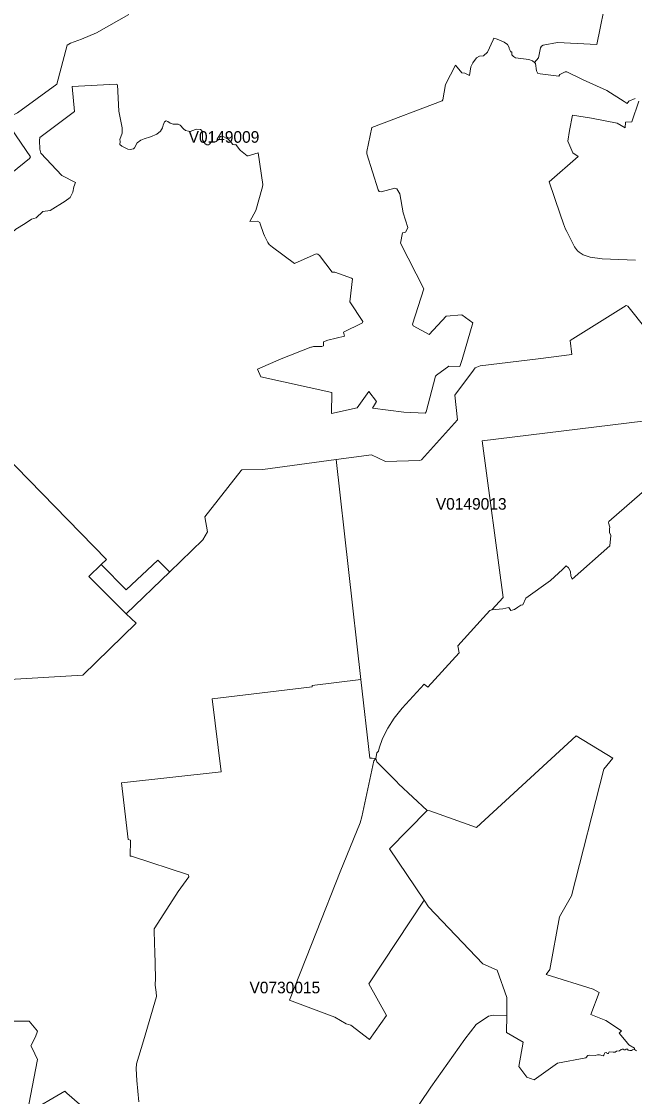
# Model space of a CAD drawing. Extents: x 369010 to 735936, y 6377141 to 6616555.
# Drawn here: x 538045 to 543331, y 6478309 to 6487575 of the extents above; entities that cross this region are included whole.
import ezdxf
from ezdxf.enums import TextEntityAlignment as Align

# ---------------------------------------------------------------- set-up
doc = ezdxf.new("R2010")
doc.units = 0
doc.header["$LTSCALE"] = 40
doc.layers.add('3', color=7, linetype='Continuous', lineweight=13)
doc.layers.add('4', color=7, linetype='Continuous')

msp = doc.modelspace()

# ---------------------------------------------------------------- linework, layer by layer
at = {"layer": '3'}
for points in [[(540899.35, 6485356.6), (540876.01, 6485159.65), (540988.06, 6484989.68), (540986.4, 6484979.09), (540980.44, 6484975.28), (540821.4, 6484897.5), (540830.66, 6484861.75), (540687.34, 6484827.49), (540649.93, 6484813.42), (540650.1, 6484779), (540635.7, 6484775.35), (540563.71, 6484773.53), (540544.84, 6484766.91), (540540.04, 6484768.9), (540284.17, 6484667.28), (540079.44, 6484577.41), (540108.24, 6484513.69), (540719.94, 6484378.14), (540718.12, 6484195.76), (540940.06, 6484246.57), (541038.87, 6484385.76), (541104.9, 6484300.19), (541071.31, 6484242.76), (541340.91, 6484207.84), (541526.11, 6484200.56), (541533.56, 6484209.66), (541615.15, 6484517.83), (541622.77, 6484526.93), (541729.18, 6484604.72), (541823.19, 6484602.9), (541844.71, 6484662.48), (541938.05, 6484978.1), (541842.22, 6485046.28), (541708, 6485036.85), (541561.2, 6484876.15), (541421.68, 6484951.78), (541417.21, 6484966.84), (541514.86, 6485271.54), (541313.94, 6485663.95), (541329.66, 6485752.66), (541349.35, 6485756.13), (541357.3, 6485759.77), (541374.68, 6485789.73), (541376.83, 6485799.16), (541335.78, 6485924.94), (541306.65, 6486090.28), (541281.99, 6486133.15), (541264.61, 6486138.28), (541146.94, 6486107), (541128.24, 6486109.65), (541119.47, 6486123.38), (541023.14, 6486435.19), (541022.48, 6486453.9), (541065.68, 6486662.93), (541672.58, 6486891.49), (541679.04, 6486900.09), (541700.55, 6487032.17), (541785.79, 6487198), (541840.57, 6487132.96), (541868.37, 6487130.14), (541906.6, 6487111.28), (541918.19, 6487183.44), (541935.73, 6487217.7), (541969.33, 6487262.22), (541994.82, 6487277.61), (542029.74, 6487279.43), (542062.34, 6487312.36), (542112, 6487417.79), (542116.3, 6487431.2), (542145.59, 6487423.91), (542206.17, 6487396.77), (542234.96, 6487377.9), (542248.87, 6487349.93), (542249.2, 6487341.99), (542258.63, 6487324.12), (542261.94, 6487314.02), (542272.37, 6487312.53), (542272.37, 6487288.2), (542288.26, 6487272.97), (542303.98, 6487262.88), (542419.34, 6487248.31), (542450.78, 6487235.74), (542467.17, 6487221.67), (542503.25, 6487262.71), (542520.13, 6487348.94), (542527.91, 6487362.35), (542541.97, 6487370.29), (542666.1, 6487394.79), (543004.56, 6487376.91), (543183.63, 6488253.09)], [(543183.63, 6488253.09), (543004.56, 6487376.91), (542666.1, 6487394.79), (542541.97, 6487370.29), (542527.91, 6487362.35), (542520.13, 6487348.94), (542503.25, 6487262.71), (542467.17, 6487221.67), (542478.09, 6487212.23), (542484.71, 6487148.68), (542496.13, 6487127.99), (542517.98, 6487122.86), (542679.18, 6487104.99), (542685.8, 6487119.55), (542732.64, 6487142.23), (542746.37, 6487141.9), (542881.09, 6487076.69), (543090.79, 6486980.2), (543241.73, 6486886.19), (543268.04, 6486867.99), (543281.78, 6486889.5), (543336.06, 6486913)], [(538969.74, 6487636.09), (538692.19, 6487477.04), (538563.26, 6487424.41), (538468.59, 6487389.49), (538437.48, 6487370.62), (538349.76, 6487036.3), (538009.48, 6486787.88), (537902.24, 6486736.08), (537911.84, 6486717.38), (538121.36, 6486408.22), (538114.74, 6486394.81), (537805.75, 6486147.05), (537834.21, 6486035.67), (537845.3, 6486028.05), (537865.16, 6485948.61), (537848.78, 6485781.12), (537864.83, 6485771.03), (537896.11, 6485768.87), (537921.27, 6485751.66), (537949.74, 6485755.8), (537966.95, 6485759.44), (537996.57, 6485785.43), (538075.52, 6485833.59), (538130.96, 6485871.49)], [(538349.76, 6487036.3), (538437.48, 6487370.62), (538468.59, 6487389.49), (538563.26, 6487424.41), (538692.19, 6487477.04), (538969.74, 6487636.09)], [(542450.78, 6487235.74), (542419.34, 6487248.31), (542303.98, 6487262.88), (542288.26, 6487272.97), (542272.37, 6487288.2), (542272.37, 6487312.53), (542261.94, 6487314.02), (542258.63, 6487324.12), (542249.2, 6487341.99), (542248.87, 6487349.93), (542234.96, 6487377.9), (542206.17, 6487396.77), (542145.59, 6487423.91), (542116.3, 6487431.2), (542112, 6487417.79), (542062.34, 6487312.36), (542029.74, 6487279.43), (541994.82, 6487277.61), (541969.33, 6487262.22), (541935.73, 6487217.7), (541918.19, 6487183.44), (541906.6, 6487111.28), (541868.37, 6487130.14), (541840.57, 6487132.96), (541785.79, 6487198), (541700.55, 6487032.17), (541679.04, 6486900.09), (541672.58, 6486891.49), (541065.68, 6486662.93), (541022.48, 6486453.9), (541023.14, 6486435.19), (541119.47, 6486123.38), (541128.24, 6486109.65), (541146.94, 6486107), (541264.61, 6486138.28), (541281.99, 6486133.15), (541306.65, 6486090.28), (541335.78, 6485924.94), (541376.83, 6485799.16), (541374.68, 6485789.73), (541357.3, 6485759.77), (541349.35, 6485756.13), (541329.66, 6485752.66), (541313.94, 6485663.95), (541514.86, 6485271.54), (541417.21, 6484966.84), (541421.68, 6484951.78), (541561.2, 6484876.15), (541708, 6485036.85), (541842.22, 6485046.28), (541938.05, 6484978.1), (541844.71, 6484662.48), (541823.19, 6484602.9), (541729.18, 6484604.72), (541622.77, 6484526.93), (541615.15, 6484517.83), (541533.56, 6484209.66), (541526.11, 6484200.56), (541340.91, 6484207.84), (541071.31, 6484242.76), (541104.9, 6484300.19), (541038.87, 6484385.76), (540940.06, 6484246.57), (540718.12, 6484195.76), (540719.94, 6484378.14), (540108.24, 6484513.69), (540079.44, 6484577.41), (540284.17, 6484667.28), (540540.04, 6484768.9), (540544.84, 6484766.91), (540563.71, 6484773.53), (540635.7, 6484775.35), (540650.1, 6484779), (540649.93, 6484813.42), (540687.34, 6484827.49), (540830.66, 6484861.75), (540821.4, 6484897.5), (540980.44, 6484975.28), (540986.4, 6484979.09), (540988.06, 6484989.68), (540876.01, 6485159.65), (540899.35, 6485356.6), (540891.24, 6485363.89), (540745.76, 6485415.36), (540724.41, 6485414.86), (540614.68, 6485558.68), (540600.61, 6485571.1), (540585.72, 6485573.75), (540400.19, 6485488.18), (540209.53, 6485629.19), (540180.73, 6485652.86), (540170.14, 6485669.24), (540139.02, 6485727.66), (540131.08, 6485747.86), (540104.1, 6485832.26), (540099.8, 6485843.68), (540080.93, 6485854.44), (540014.73, 6485850.14), (540064.21, 6485944.97), (540124.46, 6486151.35)], [(543336.06, 6486913), (543281.78, 6486889.5), (543268.04, 6486867.99), (543241.73, 6486886.19), (543090.79, 6486980.2), (542881.09, 6487076.69), (542746.37, 6487141.9), (542732.64, 6487142.23), (542685.8, 6487119.55), (542679.18, 6487104.99), (542517.98, 6487122.86), (542496.13, 6487127.99), (542484.71, 6487148.68), (542478.09, 6487212.23), (542467.17, 6487221.67), (542450.78, 6487235.74)], [(540124.46, 6486151.35), (540124.95, 6486171.21), (540084.41, 6486443.3), (539998.34, 6486417.98), (539989.9, 6486417.15), (539932.14, 6486462.01), (539923.54, 6486471.11), (539892.92, 6486513.97), (539878.85, 6486512.65), (539867.26, 6486516.46), (539847.74, 6486539.96), (539828.54, 6486559.65), (539790.8, 6486580.34), (539773.09, 6486586.13), (539761.84, 6486584.81), (539754.56, 6486578.19), (539747.77, 6486556.18), (539733.87, 6486551.87), (539724.1, 6486542.11), (539703.25, 6486539.13), (539688.85, 6486538.96), (539676.44, 6486532.51), (539667.5, 6486517.61), (539658.4, 6486512.32), (539642.01, 6486513.64), (539629.1, 6486521.92), (539606.6, 6486555.18), (539604.94, 6486611.12), (539601.13, 6486635.12), (539589.38, 6486644.06), (539553.14, 6486645.88), (539514.24, 6486632.97), (539502.66, 6486628.17), (539484.79, 6486628.67), (539459.3, 6486636.45), (539440.93, 6486648.86), (539412.96, 6486683.12), (539396.24, 6486689.57), (539371.58, 6486690.07), (539352.71, 6486689.41), (539327.56, 6486697.85), (539306.04, 6486714.4), (539293.63, 6486719.86), (539279.06, 6486710.43), (539266.32, 6486682.13), (539260.53, 6486659.95), (539244.47, 6486629.66), (539211.04, 6486603.01), (539157.25, 6486582.33), (539103.63, 6486564.95), (539073.51, 6486553.36), (539043.22, 6486528.54), (539018.89, 6486485.34), (539011.28, 6486477.73), (538982.98, 6486473.26), (538960.96, 6486474.75), (538928.36, 6486492.95), (538910.49, 6486501.89), (538894.27, 6486514.14), (538895.59, 6486539.96), (538894.1, 6486557), (538913.47, 6486613.11), (538912.97, 6486658.29), (538883.84, 6486802.45), (538873.41, 6487028.36), (538862.66, 6487035.15), (538483.15, 6487013.8), (538503.51, 6486799.47), (538202.29, 6486574.88), (538199.15, 6486549.39), (538202.29, 6486475.08), (538213.05, 6486440.49), (538392.62, 6486249.33), (538510.63, 6486186.61), (538496.73, 6486149.2), (538488.62, 6486105.51), (538464.12, 6486057.18), (538421.26, 6486028.05), (538292.99, 6485945.8), (538228.44, 6485938.02), (538172.67, 6485882.74), (538130.96, 6485871.49), (538075.52, 6485833.59), (537996.57, 6485785.43)], [(538009.48, 6486787.88), (538349.76, 6487036.3)], [(538130.96, 6485871.49), (538172.67, 6485882.74), (538228.44, 6485938.02), (538292.99, 6485945.8), (538421.26, 6486028.05), (538464.12, 6486057.18), (538488.62, 6486105.51), (538496.73, 6486149.2), (538510.63, 6486186.61), (538392.62, 6486249.33), (538213.05, 6486440.49), (538202.29, 6486475.08), (538199.15, 6486549.39), (538202.29, 6486574.88), (538503.51, 6486799.47), (538483.15, 6487013.8), (538862.66, 6487035.15), (538873.41, 6487028.36), (538883.84, 6486802.45), (538912.97, 6486658.29), (538913.47, 6486613.11), (538894.1, 6486557), (538895.59, 6486539.96), (538894.27, 6486514.14), (538910.49, 6486501.89), (538928.36, 6486492.95), (538960.96, 6486474.75), (538982.98, 6486473.26), (539011.28, 6486477.73), (539018.89, 6486485.34), (539043.22, 6486528.54), (539073.51, 6486553.36), (539103.63, 6486564.95), (539157.25, 6486582.33), (539211.04, 6486603.01), (539244.47, 6486629.66), (539260.53, 6486659.95), (539266.32, 6486682.13), (539279.06, 6486710.43), (539293.63, 6486719.86), (539306.04, 6486714.4), (539327.56, 6486697.85), (539352.71, 6486689.41), (539371.58, 6486690.07), (539396.24, 6486689.57), (539412.96, 6486683.12), (539440.93, 6486648.86), (539459.3, 6486636.45), (539484.79, 6486628.67), (539502.66, 6486628.17), (539514.24, 6486632.97), (539553.14, 6486645.88), (539589.38, 6486644.06), (539601.13, 6486635.12), (539604.94, 6486611.12), (539606.6, 6486555.18), (539629.1, 6486521.92), (539642.01, 6486513.64), (539658.4, 6486512.32), (539667.5, 6486517.61), (539676.44, 6486532.51), (539688.85, 6486538.96), (539703.25, 6486539.13), (539724.1, 6486542.11), (539733.87, 6486551.87), (539747.77, 6486556.18), (539754.56, 6486578.19), (539761.84, 6486584.81), (539773.09, 6486586.13), (539790.8, 6486580.34), (539828.54, 6486559.65), (539847.74, 6486539.96), (539867.26, 6486516.46), (539878.85, 6486512.65), (539892.92, 6486513.97), (539923.54, 6486471.11), (539932.14, 6486462.01), (539989.9, 6486417.15), (539998.34, 6486417.98), (540084.41, 6486443.3), (540124.95, 6486171.21), (540124.46, 6486151.35), (540064.21, 6485944.97), (540014.73, 6485850.14), (540080.93, 6485854.44), (540099.8, 6485843.68), (540104.1, 6485832.26), (540131.08, 6485747.86), (540139.02, 6485727.66), (540170.14, 6485669.24), (540180.73, 6485652.86), (540209.53, 6485629.19), (540400.19, 6485488.18), (540585.72, 6485573.75), (540600.61, 6485571.1), (540614.68, 6485558.68), (540724.41, 6485414.86), (540745.76, 6485415.36), (540891.24, 6485363.89), (540899.35, 6485356.6)], [(543339.54, 6485519.46), (543051.89, 6485529.56), (542949.61, 6485544.45), (542888.54, 6485564.64), (542852.63, 6485586.49), (542838.39, 6485598.24), (542814.39, 6485633), (542748.36, 6485765.56), (542736.94, 6485786.09), (542717.41, 6485830.44), (542690.93, 6485914.52), (542593.61, 6486192.4), (542843.52, 6486412.02), (542798.67, 6486442.64), (542754.48, 6486544.59), (542770.87, 6486635.45), (542797.18, 6486769.02), (542960.87, 6486743.03), (543179.83, 6486698.01), (543250.33, 6486660.11), (543253.81, 6486708.61), (543308.92, 6486710.76), (543368.01, 6486889.67)], [(543368.01, 6486889.67), (543308.92, 6486710.76), (543253.81, 6486708.61), (543250.33, 6486660.11), (543179.83, 6486698.01), (542960.87, 6486743.03), (542797.18, 6486769.02), (542770.87, 6486635.45), (542754.48, 6486544.59), (542798.67, 6486442.64), (542843.52, 6486412.02), (542593.61, 6486192.4), (542690.93, 6485914.52), (542717.41, 6485830.44), (542736.94, 6485786.09), (542748.36, 6485765.56), (542814.39, 6485633), (542838.39, 6485598.24), (542852.63, 6485586.49), (542888.54, 6485564.64), (542949.61, 6485544.45), (543051.89, 6485529.56), (543339.54, 6485519.46)], [(537805.75, 6486147.05), (538114.74, 6486394.81), (538121.36, 6486408.22), (537911.84, 6486717.38)], [(537106.66, 6484650.07), (538778.25, 6482937.93), (538732.57, 6482894.07), (538946.73, 6482675.44), (539221.63, 6482931.64), (539322.43, 6482832.83), (539322.92, 6482832.17), (539609.91, 6483108.4), (539647.64, 6483177.91), (539626.29, 6483304.69), (539939.26, 6483704.21), (539945.55, 6483709.84), (540126.61, 6483712.98), (540758.01, 6483798.72), (541063.53, 6483841.08), (541184.51, 6483782.16), (541479.44, 6483789.94), (541494.17, 6483795.74), (541803.16, 6484141.97), (541780.33, 6484355.8), (541941.53, 6484569.3), (541956.75, 6484590.98), (542000.78, 6484608.03), (542501.1, 6484667.61), (542791.06, 6484706.34), (542775.67, 6484826.99), (543259.43, 6485128.37), (543273.83, 6485122.58), (543432.22, 6484923.65)], [(543432.22, 6484923.65), (543273.83, 6485122.58), (543259.43, 6485128.37), (542775.67, 6484826.99), (542791.06, 6484706.34), (542501.1, 6484667.61), (542000.78, 6484608.03), (541956.75, 6484590.98), (541941.53, 6484569.3), (541780.33, 6484355.8), (541803.16, 6484141.97), (541494.17, 6483795.74), (541479.44, 6483789.94), (541184.51, 6483782.16), (541063.53, 6483841.08), (540758.01, 6483798.72), (540972.17, 6481904.69), (541048.96, 6481224.96), (541067.33, 6481224.47), (541101.1, 6481222.81), (541108.71, 6481270.14), (541122.94, 6481286.86), (541129.4, 6481312.18), (541158.86, 6481395.1), (541203.88, 6481484.64), (541257.33, 6481569.71), (541328, 6481656.27), (541516.35, 6481864.64), (541548.62, 6481838.49), (541819.22, 6482133.91), (541807.63, 6482194.98), (542025.11, 6482435.13), (542084.03, 6482498.85), (542100.41, 6482503.81), (542198.72, 6482611.06), (542017.16, 6483962.23), (543542.78, 6484147.1)], [(537942.62, 6481904.69), (538574.18, 6481942.42), (539033.62, 6482388.29), (538946.9, 6482470.05), (538625.65, 6482791.46), (538732.57, 6482894.07), (538778.25, 6482937.93), (537106.66, 6484650.07)], [(543542.78, 6484147.1), (542017.16, 6483962.23), (542198.72, 6482611.06), (542100.41, 6482503.81), (542196.07, 6482512.75), (542247.87, 6482523.84), (542257.8, 6482505.63), (542265.25, 6482499.01), (542295.37, 6482507.62), (542324.34, 6482528.47), (542350.32, 6482544.53), (542367.53, 6482548.66), (542393.02, 6482604.6), (542605.03, 6482757.86), (542711.12, 6482850.54), (542741.24, 6482883.97), (542762.1, 6482866.1), (542774.18, 6482847.23), (542778.65, 6482830.68), (542780.63, 6482795.93), (542793.21, 6482768.62), (543117.27, 6483055.77), (543125.71, 6483143.65), (543115.28, 6483170.46), (543115.61, 6483203.23), (543118.26, 6483216.97), (543106.18, 6483254.7), (543107.83, 6483265.96), (543395.64, 6483514.71)], [(540758.01, 6483798.72), (540126.61, 6483712.98), (539945.55, 6483709.84), (539939.26, 6483704.21), (539626.29, 6483304.69), (539647.64, 6483177.91), (539609.91, 6483108.4), (539322.92, 6482832.17), (538946.9, 6482470.05), (539033.62, 6482388.29), (538574.18, 6481942.42), (537942.62, 6481904.69)], [(539195.65, 6479565.62), (539190.85, 6479617.59), (539190.19, 6479753.96), (539193.83, 6479762.07), (539395.91, 6480074.88), (539489.25, 6480201.49), (539484.79, 6480218.7), (538994.56, 6480380.4), (538982.65, 6480382.22), (538984.96, 6480517.76), (538965.76, 6480524.05), (538907.51, 6481012.46), (539766.31, 6481108.28), (539689.02, 6481737.03), (540550.47, 6481840.97), (540549.97, 6481850.57), (540972.17, 6481904.69), (540758.01, 6483798.72)], [(543395.64, 6483514.71), (543107.83, 6483265.96), (543106.18, 6483254.7), (543118.26, 6483216.97), (543115.61, 6483203.23), (543115.28, 6483170.46), (543125.71, 6483143.65), (543117.27, 6483055.77), (542793.21, 6482768.62), (542780.63, 6482795.93), (542778.65, 6482830.68), (542774.18, 6482847.23), (542762.1, 6482866.1), (542741.24, 6482883.97), (542711.12, 6482850.54), (542605.03, 6482757.86), (542393.02, 6482604.6), (542367.53, 6482548.66), (542350.32, 6482544.53), (542324.34, 6482528.47), (542295.37, 6482507.62), (542265.25, 6482499.01), (542257.8, 6482505.63), (542247.87, 6482523.84), (542196.07, 6482512.75), (542100.41, 6482503.81), (542084.03, 6482498.85)], [(542084.03, 6482498.85), (542025.11, 6482435.13), (541807.63, 6482194.98), (541819.22, 6482133.91), (541548.62, 6481838.49), (541516.35, 6481864.64), (541328, 6481656.27), (541257.33, 6481569.71), (541203.88, 6481484.64), (541158.86, 6481395.1), (541129.4, 6481312.18), (541122.94, 6481286.86), (541108.71, 6481270.14), (541101.1, 6481222.81), (541109.7, 6481194.01), (541280.5, 6481022.72), (541296.89, 6481004.68), (541542.83, 6480773.63), (541566.66, 6480771.32), (541967.68, 6480628.15), (542828.63, 6481416.95), (543144.24, 6481225.13), (543065.63, 6481129.96), (542787.25, 6480038.3), (542684.14, 6479859.06), (542600.4, 6479405.25), (542568.62, 6479361.22), (542973.94, 6479234.61), (543027.07, 6479205.98), (542952.76, 6479016.97), (543084, 6478964.67), (543217.73, 6478876.3), (543198.69, 6478855.28), (543259.1, 6478784.44), (543280.29, 6478754.98), (543329.28, 6478727.01), (543329.44, 6478713.11), (543346.49, 6478703.01)], [(540972.17, 6481904.69), (540549.97, 6481850.57), (540550.47, 6481840.97), (539689.02, 6481737.03), (539766.31, 6481108.28), (538907.51, 6481012.46), (538965.76, 6480524.05), (538984.96, 6480517.76), (538982.65, 6480382.22), (538994.56, 6480380.4), (539484.79, 6480218.7), (539489.25, 6480201.49), (539395.91, 6480074.88), (539193.83, 6479762.07), (539190.19, 6479753.96), (539190.85, 6479617.59), (539195.65, 6479565.62), (539200.28, 6479329.94), (539198.3, 6479269.04), (539205.41, 6479209.29), (539208.89, 6479169.9), (539097.17, 6478788.74), (539035.94, 6478590.8), (539033.12, 6478547.11), (539038.92, 6478446.81), (539056.63, 6478262.44)], [(541201.56, 6477836.43), (541574.27, 6478390.71), (541867.55, 6478804.47), (541964.37, 6478929.59), (542071.94, 6479000.59), (542115.14, 6479011.18), (542228.34, 6479008.37), (542230.33, 6479163.11), (542145.59, 6479398.79), (542022.13, 6479452.75), (541554.08, 6479944.79), (541516.35, 6480000.89), (541041.18, 6479280.62), (541192.95, 6479007.71), (541046.98, 6478800.66), (540883.79, 6478924.95), (540845.06, 6478936.7), (540745.59, 6478992.15), (540354.84, 6479139.94), (540589.52, 6479728.97), (540792.1, 6480245.51), (540965.55, 6480669.03), (540980.44, 6480720.84), (541084.22, 6481203.45), (541101.1, 6481222.81), (541067.33, 6481224.47), (541048.96, 6481224.96), (540972.17, 6481904.69)], [(539056.63, 6478262.44), (539038.92, 6478446.81), (539033.12, 6478547.11), (539035.94, 6478590.8), (539097.17, 6478788.74), (539208.89, 6479169.9), (539205.41, 6479209.29), (539198.3, 6479269.04), (539200.28, 6479329.94), (539195.65, 6479565.62)], [(539006.64, 6477841.73), (538437.31, 6478338.74), (538418.11, 6478356.28), (538095.05, 6478166.12), (538183.92, 6478628.87), (538138.08, 6478725.69), (538126.49, 6478745.71), (538166.21, 6478823.83), (538182.6, 6478873.65), (538111.43, 6478959.38), (537779.93, 6478957.56)], [(537779.93, 6478957.56), (538111.43, 6478959.38), (538182.6, 6478873.65), (538166.21, 6478823.83), (538126.49, 6478745.71), (538138.08, 6478725.69), (538183.92, 6478628.87), (538095.05, 6478166.12), (538418.11, 6478356.28), (538437.31, 6478338.74), (539006.64, 6477841.73)], [(543346.49, 6478703.01), (543329.44, 6478713.11), (543314.22, 6478711.12), (543304.95, 6478705.5), (543289.89, 6478705), (543275.65, 6478707.48), (543269.7, 6478717.25), (543259.43, 6478717.91), (543249.01, 6478711.62), (543241.56, 6478711.95), (543233.12, 6478717.41), (543223.35, 6478717.41), (543215.91, 6478714.76), (543202, 6478702.02), (543174.2, 6478700.7), (543163.11, 6478692.75), (543145.24, 6478690.6), (543114.45, 6478695.56), (543109.16, 6478690.27), (543107.17, 6478679.84), (543097.24, 6478678.68), (543091.12, 6478682.16), (543087.81, 6478689.11), (543074.9, 6478685.8), (543071.92, 6478678.85), (543066.46, 6478664.45), (543059.67, 6478659.15), (543027.4, 6478667.43), (543011.68, 6478668.26), (542992.15, 6478662.3), (542940.51, 6478665.44), (542927.43, 6478662.46), (542911.05, 6478641.94), (542667.76, 6478596.1), (542465.02, 6478453.76), (542401.13, 6478475.94), (542332.45, 6478566.64), (542371.67, 6478778.65), (542226.36, 6478860.9), (542228.34, 6479008.37), (542115.14, 6479011.18), (542071.94, 6479000.59), (541964.37, 6478929.59), (541867.55, 6478804.47), (541574.27, 6478390.71), (541201.56, 6477836.43)]]:
    msp.add_lwpolyline(points, dxfattribs=at)
for points in [[(538732.57, 6482894.07), (538625.65, 6482791.46), (538946.9, 6482470.05), (539322.92, 6482832.17), (539322.43, 6482832.83), (539221.63, 6482931.64), (538946.73, 6482675.44)], [(541542.83, 6480773.63), (541218.6, 6480443.62), (541516.35, 6480000.89), (541554.08, 6479944.79), (542022.13, 6479452.75), (542145.59, 6479398.79), (542230.33, 6479163.11), (542228.34, 6479008.37), (542226.36, 6478860.9), (542371.67, 6478778.65), (542332.45, 6478566.64), (542401.13, 6478475.94), (542465.02, 6478453.76), (542667.76, 6478596.1), (542911.05, 6478641.94), (542927.43, 6478662.46), (542940.51, 6478665.44), (542992.15, 6478662.3), (543011.68, 6478668.26), (543027.4, 6478667.43), (543059.67, 6478659.15), (543066.46, 6478664.45), (543071.92, 6478678.85), (543074.9, 6478685.8), (543087.81, 6478689.11), (543091.12, 6478682.16), (543097.24, 6478678.68), (543107.17, 6478679.84), (543109.16, 6478690.27), (543114.45, 6478695.56), (543145.24, 6478690.6), (543163.11, 6478692.75), (543174.2, 6478700.7), (543202, 6478702.02), (543215.91, 6478714.76), (543223.35, 6478717.41), (543233.12, 6478717.41), (543241.56, 6478711.95), (543249.01, 6478711.62), (543259.43, 6478717.91), (543269.7, 6478717.25), (543275.65, 6478707.48), (543289.89, 6478705), (543304.95, 6478705.5), (543314.22, 6478711.12), (543329.44, 6478713.11), (543329.28, 6478727.01), (543280.29, 6478754.98), (543259.1, 6478784.44), (543198.69, 6478855.28), (543217.73, 6478876.3), (543084, 6478964.67), (542952.76, 6479016.97), (543027.07, 6479205.98), (542973.94, 6479234.61), (542568.62, 6479361.22), (542600.4, 6479405.25), (542684.14, 6479859.06), (542787.25, 6480038.3), (543065.63, 6481129.96), (543144.24, 6481225.13), (542828.63, 6481416.95), (541967.68, 6480628.15), (541566.66, 6480771.32)], [(541101.1, 6481222.81), (541084.22, 6481203.45), (540980.44, 6480720.84), (540965.55, 6480669.03), (540792.1, 6480245.51), (540589.52, 6479728.97), (540354.84, 6479139.94), (540745.59, 6478992.15), (540845.06, 6478936.7), (540883.79, 6478924.95), (541046.98, 6478800.66), (541192.95, 6479007.71), (541041.18, 6479280.62), (541516.35, 6480000.89), (541218.6, 6480443.62), (541542.83, 6480773.63), (541296.89, 6481004.68), (541280.5, 6481022.72), (541109.7, 6481194.01)]]:
    msp.add_lwpolyline(points, close=True, dxfattribs=at)

# ---------------------------------------------------------------- texts
at = {"layer": '4'}
for s, p in [('V0149009', (539790.8, 6486530.34)), ('V0149013', (541922.61, 6483367.4)), ('V0730015', (540315.7, 6479198.51))]:
    msp.add_text(s, height=100, dxfattribs=at).set_placement(p, align=Align.CENTER)

doc.saveas('drawing.dxf')
